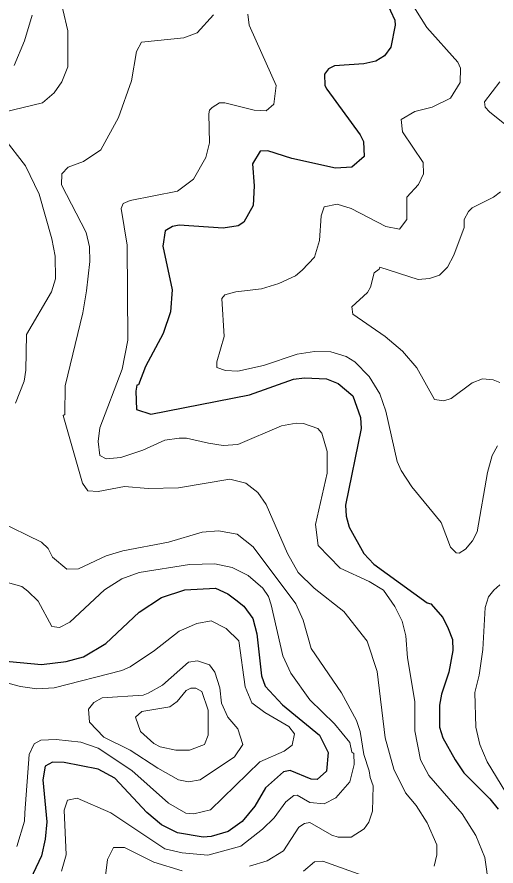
# Model space of a CAD drawing. Extents: x 423 to 448.8, y 7456.3 to 7484.
# Drawn here: x 431.566 to 432.377, y 7464.628 to 7466.067 of the extents above; entities that cross this region are included whole.
import ezdxf

# ---------------------------------------------------------------- set-up
doc = ezdxf.new("R2010")
doc.units = 0
doc.header["$LTSCALE"] = 0.032
doc.layers.add('1', color=7, linetype='Continuous', lineweight=25)
doc.layers.add('2', color=7, linetype='Continuous', lineweight=13)

msp = doc.modelspace()

# ---------------------------------------------------------------- linework, layer by layer
at = {"layer": '1'}
for points in [[(432.191, 7466.0934), (432.2057, 7466.0617), (432.2065, 7466.0532), (432.1988, 7466.0161), (432.188, 7466.0014), (432.1733, 7465.9921), (432.1532, 7465.9875), (432.1036, 7465.9844), (432.0936, 7465.979), (432.0866, 7465.9704), (432.0874, 7465.9511), (432.0905, 7465.9449), (432.147, 7465.8676), (432.1524, 7465.856), (432.1539, 7465.8305), (432.1331, 7465.8126), (432.1052, 7465.8111), (432.031, 7465.8274), (431.9907, 7465.8405), (431.9776, 7465.8397), (431.9644, 7465.8181), (431.9675, 7465.781), (431.966, 7465.7477), (431.9497, 7465.7191), (431.9405, 7465.7129), (431.915, 7465.709), (431.8407, 7465.7144), (431.8291, 7465.7121), (431.8167, 7465.7044), (431.8128, 7465.6789), (431.8283, 7465.6046), (431.826, 7465.5675), (431.8136, 7465.5304), (431.7835, 7465.4747), (431.7718, 7465.4437), (431.7688, 7465.4429), (431.7672, 7465.4329), (431.768, 7465.4019), (431.7927, 7465.3942), (431.9598, 7465.4267), (432.0341, 7465.453), (432.0526, 7465.4553), (432.0898, 7465.4538), (432.1099, 7465.446), (432.1346, 7465.4252), (432.1478, 7465.388), (432.1485, 7465.3695), (432.1222, 7465.2395), (432.123, 7465.221), (432.1284, 7465.2024), (432.1531, 7465.1575), (432.1702, 7465.1397), (432.2607, 7465.074), (432.2669, 7465.0725), (432.2869, 7465.0493)], [(431.5344, 7464.9765), (431.6071, 7464.9696), (431.6489, 7464.975), (431.6783, 7464.9827), (431.7161, 7465.0051), (431.7726, 7465.0585), (431.8105, 7465.0833), (431.85, 7465.0964), (431.9018, 7465.0988), (431.9227, 7465.0895), (431.9366, 7465.0794), (431.9497, 7465.0686), (431.9652, 7465.0477), (431.9722, 7465.0214), (431.9799, 7464.9503), (431.9861, 7464.9332), (432.0155, 7464.9015), (432.0781, 7464.8497), (432.0928, 7464.8203), (432.0897, 7464.7886), (432.0743, 7464.7746), (432.0642, 7464.7754), (432.0286, 7464.7901), (432.017, 7464.7878), (431.9868, 7464.7607), (431.9683, 7464.7298), (431.9474, 7464.7035), (431.9234, 7464.6865), (431.8948, 7464.678), (431.8809, 7464.6772), (431.8376, 7464.6842), (431.8105, 7464.6981), (431.7858, 7464.719), (431.7316, 7464.777), (431.703, 7464.7925), (431.6458, 7464.8033), (431.6257, 7464.804), (431.6133, 7464.7971), (431.6094, 7464.7739), (431.6164, 7464.7028), (431.6133, 7464.6734), (431.6071, 7464.6455), (431.5599, 7464.545)], [(432.2869, 7465.0493), (432.2963, 7465.0307), (432.3032, 7465.0121), (432.304, 7464.9936), (432.297, 7464.9564), (432.2847, 7464.9193), (432.2816, 7464.9008), (432.2816, 7464.8636), (432.2869, 7464.8451), (432.3078, 7464.8079), (432.3226, 7464.7863), (432.3666, 7464.7422), (432.3805, 7464.7244)]]:
    msp.add_lwpolyline(points, dxfattribs=at)
at = {"layer": '2'}
for points in [[(431.635, 7466.1166), (431.652, 7466.0439), (431.652, 7465.9828), (431.6419, 7465.9573)], [(432.3798, 7465.3401), (432.3705, 7465.3238), (432.3628, 7465.2952), (432.345, 7465.1947), (432.3372, 7465.1792), (432.3256, 7465.1653), (432.3148, 7465.1583), (432.3094, 7465.1591), (432.3001, 7465.1684), (432.2839, 7465.2101), (432.2344, 7465.2705), (432.2166, 7465.2983), (432.2096, 7465.3138), (432.1903, 7465.3989), (432.1802, 7465.4283), (432.1624, 7465.4577), (432.1377, 7465.4824), (432.123, 7465.4917), (432.0975, 7465.4994), (432.0696, 7465.5002), (432.0403, 7465.4955), (431.983, 7465.4762), (431.9397, 7465.4669), (431.9188, 7465.4677), (431.9041, 7465.4731), (431.9041, 7465.4824), (431.9165, 7465.5257), (431.9126, 7465.5899), (431.918, 7465.5961), (431.9366, 7465.6015), (431.9799, 7465.6061), (432.0093, 7465.6154), (432.0372, 7465.6286), (432.0487, 7465.6378), (432.0696, 7465.6603), (432.0781, 7465.6881), (432.0812, 7465.7299), (432.0859, 7465.7454), (432.1083, 7465.75), (432.1315, 7465.7423), (432.1903, 7465.7121), (432.2135, 7465.7075), (432.2259, 7465.7237), (432.2259, 7465.7531), (432.2259, 7465.7616), (432.246, 7465.7833), (432.2545, 7465.8011), (432.2537, 7465.8204), (432.2189, 7465.8722), (432.2166, 7465.8931), (432.2398, 7465.907), (432.2692, 7465.914), (432.3001, 7465.9294), (432.3163, 7465.9558), (432.3171, 7465.9805), (432.3125, 7465.9905), (432.2599, 7466.0493), (432.2313, 7466.095)], [(431.5916, 7466.0702), (431.5785, 7466.0269)], [(431.8987, 7466.071), (431.8708, 7466.04), (431.8484, 7466.0316), (431.7765, 7466.0246), (431.768, 7466.0084), (431.7595, 7465.9589), (431.7378, 7465.897), (431.7077, 7465.842), (431.6783, 7465.8219), (431.6527, 7465.8127), (431.6419, 7465.8011), (431.6411, 7465.7825), (431.6829, 7465.7021), (431.6883, 7465.6773), (431.6891, 7465.6526), (431.6837, 7465.6031), (431.6775, 7465.5659), (431.6473, 7465.4422), (431.6465, 7465.3934), (431.6438, 7465.3917), (431.6767, 7465.2767), (431.686, 7465.2642), (431.703, 7465.2627), (431.7479, 7465.2712), (431.7881, 7465.2681), (431.8392, 7465.2689), (431.9265, 7465.2836), (431.9536, 7465.2767), (431.9737, 7465.2612), (431.9876, 7465.2411), (432.024, 7465.1575), (432.0418, 7465.1258), (432.0689, 7465.0988), (432.1191, 7465.0593), (432.1586, 7465.009), (432.1756, 7464.958), (432.1895, 7464.8451), (432.2042, 7464.7925), (432.2235, 7464.7523), (432.2421, 7464.7306), (432.2607, 7464.7012), (432.2769, 7464.664), (432.2769, 7464.6471), (432.2723, 7464.6277)], [(431.9567, 7466.0718), (431.959, 7466.0532), (431.9706, 7466.0269), (432.0046, 7465.9511), (432.0008, 7465.9194), (431.9876, 7465.9078), (431.9675, 7465.9093), (431.918, 7465.9217), (431.9087, 7465.9217), (431.8964, 7465.9139), (431.8917, 7465.9094), (431.8909, 7465.9032), (431.8917, 7465.8537), (431.8856, 7465.8289), (431.8647, 7465.7925), (431.8376, 7465.7716), (431.7572, 7465.7562), (431.7455, 7465.7508), (431.7424, 7465.7423), (431.7525, 7465.6804), (431.7533, 7465.5195), (431.744, 7465.47), (431.7061, 7465.371), (431.703, 7465.3478), (431.7061, 7465.3238), (431.7169, 7465.3184), (431.7417, 7465.3207), (431.7788, 7465.3331), (431.816, 7465.3501), (431.8407, 7465.3532), (431.8531, 7465.3532), (431.8902, 7465.3447), (431.915, 7465.3408), (431.9397, 7465.3424), (432.014, 7465.3741), (432.0387, 7465.3788), (432.0511, 7465.378), (432.075, 7465.3694), (432.082, 7465.3617), (432.0913, 7465.3308), (432.0913, 7465.2937), (432.0712, 7465.2071), (432.0758, 7465.1714), (432.113, 7465.1328), (432.1625, 7465.1103), (432.1864, 7465.0956), (432.2057, 7465.0678), (432.2181, 7465.0431), (432.2243, 7465.0183), (432.2274, 7464.9812), (432.2398, 7464.9069), (432.2398, 7464.8574), (432.2491, 7464.8079), (432.263, 7464.7816), (432.3195, 7464.7167), (432.3426, 7464.6796), (432.3581, 7464.6424), (432.3651, 7464.5945)], [(431.5785, 7466.0269), (431.5607, 7465.9851)], [(431.6419, 7465.9573), (431.6288, 7465.9387), (431.6087, 7465.9217), (431.5437, 7465.9055)], [(432.3836, 7465.9573), (432.3574, 7465.9232), (432.3589, 7465.914), (432.3659, 7465.9063), (432.3976, 7465.8807)], [(431.5436, 7465.8621), (431.58, 7465.815), (431.6032, 7465.767), (431.6249, 7465.6912), (431.6303, 7465.6618), (431.6311, 7465.6232), (431.6241, 7465.6015), (431.5816, 7465.5288), (431.5808, 7465.4685), (431.5777, 7465.4499), (431.563, 7465.4128)], [(432.3844, 7465.7709), (432.3728, 7465.7616), (432.3365, 7465.7438), (432.3303, 7465.7376), (432.3233, 7465.7237), (432.3233, 7465.7105), (432.3055, 7465.6634), (432.2947, 7465.6433), (432.2816, 7465.6293), (432.2646, 7465.6239), (432.2452, 7465.6224), (432.1802, 7465.6432), (432.1794, 7465.6394), (432.1709, 7465.6332), (432.1647, 7465.6093), (432.1593, 7465.6), (432.1331, 7465.576), (432.1346, 7465.5636), (432.1895, 7465.5257), (432.2189, 7465.5009), (432.2429, 7465.4723), (432.273, 7465.4189), (432.2885, 7465.4166), (432.3009, 7465.4205), (432.3365, 7465.4468), (432.3543, 7465.4538), (432.372, 7465.4522), (432.3837, 7465.4476)], [(431.5329, 7465.2132), (431.6071, 7465.1769), (431.6187, 7465.166), (431.6257, 7465.1513), (431.6504, 7465.1312), (431.6697, 7465.132), (431.7169, 7465.1536), (431.7448, 7465.1621), (431.8221, 7465.1769), (431.8794, 7465.1939), (431.9072, 7465.1962), (431.9389, 7465.1908), (431.966, 7465.1691), (432.0379, 7465.0725), (432.0503, 7465.0446), (432.0642, 7464.9967), (432.1152, 7464.9216), (432.1408, 7464.8745), (432.147, 7464.8559), (432.1532, 7464.8172), (432.1625, 7464.7894), (432.1639, 7464.778), (432.1688, 7464.7639), (432.1678, 7464.7213), (432.1617, 7464.7027), (432.1539, 7464.6911), (432.1315, 7464.6772), (432.1099, 7464.6772), (432.099, 7464.6803), (432.0619, 7464.7019), (432.0526, 7464.7004), (432.0433, 7464.6942), (432.017, 7464.654), (431.9892, 7464.637), (431.9598, 7464.6277)], [(431.5328, 7465.1134), (431.5738, 7465.1019), (431.5839, 7465.0941), (431.6017, 7465.0771), (431.6249, 7465.0338), (431.638, 7465.0322), (431.6551, 7465.0415), (431.7139, 7465.0964), (431.7432, 7465.115), (431.7726, 7465.1258), (431.8577, 7465.139), (431.901, 7465.1405), (431.9304, 7465.1343), (431.9575, 7465.1204), (431.9822, 7465.0988), (431.9915, 7465.0848), (431.9961, 7465.0709), (432.0162, 7464.9843), (432.0294, 7464.9549), (432.0619, 7464.91), (432.1036, 7464.869), (432.1292, 7464.8373), (432.133, 7464.8211), (432.1361, 7464.8188), (432.1369, 7464.8002), (432.1292, 7464.7708), (432.106, 7464.7437), (432.0859, 7464.7337), (432.0619, 7464.736), (432.0402, 7464.7484), (432.0348, 7464.7476), (432.0209, 7464.7368), (432.0016, 7464.7097), (431.9815, 7464.6904), (431.9451, 7464.6617), (431.8887, 7464.6463), (431.8453, 7464.6502), (431.816, 7464.6571), (431.7247, 7464.7182), (431.6674, 7464.7429), (431.6512, 7464.7398), (431.6458, 7464.7229), (431.6489, 7464.6471), (431.6411, 7464.6192)], [(432.4316, 7464.6904), (432.362, 7464.8049), (432.3496, 7464.8342), (432.3427, 7464.8636), (432.3411, 7464.9224), (432.3488, 7464.9518), (432.355, 7464.9951), (432.3589, 7465.0663), (432.3643, 7465.0841), (432.3736, 7465.0957), (432.3837, 7465.1049)], [(431.5653, 7464.661), (431.5785, 7464.7043), (431.5792, 7464.7182), (431.5862, 7464.8172), (431.5947, 7464.835), (431.6063, 7464.8412), (431.6319, 7464.8427), (431.6736, 7464.8381), (431.703, 7464.828), (431.7603, 7464.7901), (431.8221, 7464.7345), (431.8515, 7464.7174), (431.8655, 7464.7166), (431.8933, 7464.7236), (431.9768, 7464.8048), (432.0185, 7464.8226), (432.0317, 7464.8327), (432.0356, 7464.852), (432.0263, 7464.8644), (431.9853, 7464.8883), (431.9637, 7464.9046), (431.952, 7464.9317), (431.9412, 7465.0098), (431.9203, 7465.0307), (431.8948, 7465.0438), (431.8701, 7465.0392), (431.8407, 7465.026), (431.7989, 7464.9935), (431.7572, 7464.9657), (431.7432, 7464.9595), (431.6288, 7464.9301), (431.5994, 7464.9286), (431.5715, 7464.9324), (431.4988, 7464.9518)], [(431.8453, 7464.62), (431.7974, 7464.6346), (431.7478, 7464.6594), (431.7293, 7464.6594), (431.7192, 7464.6393), (431.7154, 7464.6115)], [(432.1578, 7464.6099), (432.0836, 7464.6362), (432.0696, 7464.6354), (432.051, 7464.6192)]]:
    msp.add_lwpolyline(points, dxfattribs=at)
for points in [[(431.8762, 7464.7739), (431.9343, 7464.8133), (431.9482, 7464.8342), (431.9397, 7464.8605), (431.9227, 7464.8806), (431.9119, 7464.9039), (431.9095, 7464.9302), (431.901, 7464.9564), (431.8917, 7464.9688), (431.8716, 7464.9758), (431.8561, 7464.9735), (431.8121, 7464.9348), (431.7881, 7464.9208), (431.7796, 7464.9177), (431.71, 7464.9131), (431.696, 7464.9054), (431.6867, 7464.8938), (431.6883, 7464.8721), (431.7131, 7464.8466), (431.7572, 7464.8242), (431.8043, 7464.794), (431.8392, 7464.7739), (431.8562, 7464.7708)], [(431.8577, 7464.8242), (431.8832, 7464.8342), (431.8894, 7464.8497), (431.8894, 7464.8922), (431.8786, 7464.924), (431.8685, 7464.9294), (431.86, 7464.9294), (431.8523, 7464.9255), (431.8368, 7464.9069), (431.8244, 7464.8977), (431.7773, 7464.8899), (431.7664, 7464.8806), (431.7749, 7464.8559), (431.7973, 7464.8358), (431.8082, 7464.8303), (431.8345, 7464.8242)]]:
    msp.add_lwpolyline(points, close=True, dxfattribs=at)

doc.saveas('drawing.dxf')
